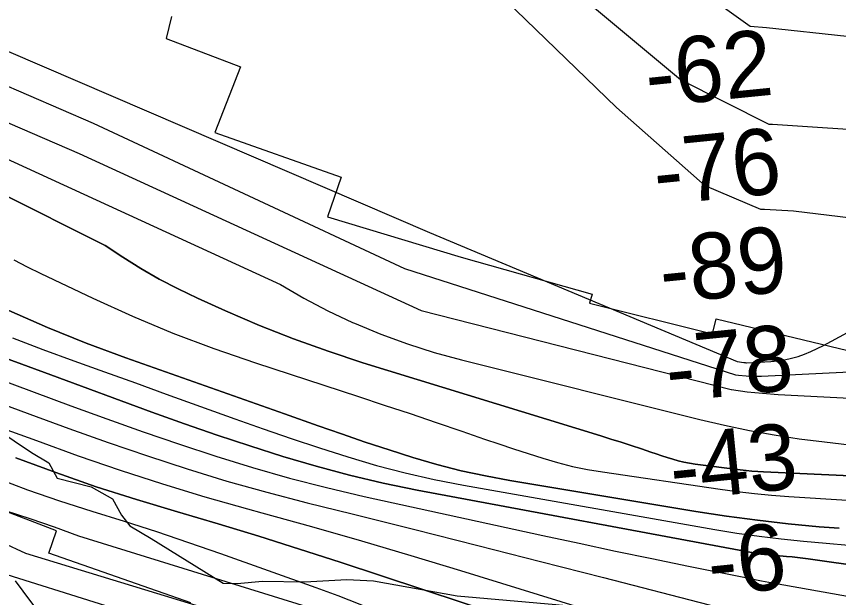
# Model space of a CAD drawing. Extents: x 3279314 to 3317160, y 734079 to 759431.
# Drawn here: x 3290400 to 3291234, y 752445 to 753035 of the extents above; entities that cross this region are included whole.
import ezdxf

# ---------------------------------------------------------------- set-up
doc = ezdxf.new("R2010")
doc.units = 0
for name, color, linetype in [('V-RIVR-EDGE', 7, 'Continuous'), ('V-RIVR-RANG', 7, 'Continuous'), ('V-RRAP-RVMT', 7, 'Continuous'), ('V-SITE-VEGE', 7, 'Continuous'), ('V-TOPO-DPTH', 7, 'Continuous'), ('V-TOPO-MAJR', 7, 'Continuous'), ('V-TOPO-MINR', 7, 'Continuous'), ('V-TOPO-WATR', 7, 'Continuous')]:
    doc.layers.add(name, color=color, linetype=linetype)

msp = doc.modelspace()

# ---------------------------------------------------------------- linework, layer by layer
at = {"layer": 'V-RIVR-EDGE'}
msp.add_lwpolyline([(3290379.33, 752615.89), (3290414.92, 752592.33), (3290432.28, 752581.85), (3290440.94, 752566.18), (3290475.25, 752557.41), (3290496.96, 752545.18), (3290506.04, 752528.64), (3290514.71, 752517.75), (3290536.41, 752505.09), (3290609.33, 752459.71), (3290623.67, 752459.24), (3290649.32, 752461.78), (3290692.36, 752461.24), (3290734.96, 752463.31), (3290761.91, 752461.94), (3290847.07, 752446.95), (3290947.02, 752438.01), (3291003.52, 752432.65), (3291059.56, 752421.21), (3291121.24, 752403.67), (3291161.63, 752387.05), (3291211.99, 752361.72), (3291267.14, 752342.46)], dxfattribs=at)
at = {"layer": 'V-RRAP-RVMT'}
for p, q in [((3290556.93, 753034.82), (3290551.57, 753012.38)), ((3290551.57, 753012.38), (3290627.03, 752983.55)), ((3290627.03, 752983.55), (3290600.96, 752917.17)), ((3290600.96, 752917.17), (3290729.2, 752871.89)), ((3290729.2, 752871.89), (3290715.33, 752831.54)), ((3290715.33, 752831.54), (3290851.22, 752790.59)), ((3290851.22, 752790.59), (3290984.17, 752753.16)), ((3290984.17, 752753.16), (3290981.48, 752743.72)), ((3290981.48, 752743.72), (3291106.22, 752712.78)), ((3291106.22, 752712.78), (3291109.87, 752728.03)), ((3291109.87, 752728.03), (3291252.13, 752693.67)), ((3290440.2, 752512.76), (3290298.79, 752567.08)), ((3290432.36, 752490.16), (3290440.2, 752512.76)), ((3290576.62, 752439.82), (3290432.36, 752490.16))]:
    msp.add_line(p, q, dxfattribs=at)
at = {"layer": 'V-SITE-VEGE'}
msp.add_lwpolyline([(3290398.3, 752462), (3290406.12, 752451.5), (3290416.75, 752437.13)], dxfattribs=at)
at = {"layer": 'V-TOPO-DPTH'}
for p, q in [((3290489.5, 752802.54), (3290077.7, 753008.15)), ((3290489.5, 752802.54), (3290077.7, 753008.15)), ((3290507.49, 752790.51), (3290489.5, 752802.54)), ((3290507.49, 752790.51), (3290489.5, 752802.54)), ((3290525.87, 752779.11), (3290507.49, 752790.51)), ((3290525.87, 752779.11), (3290507.49, 752790.51)), ((3290544.56, 752768.29), (3290525.87, 752779.11)), ((3290544.56, 752768.29), (3290525.87, 752779.11)), ((3290563.74, 752758.36), (3290544.56, 752768.29)), ((3290563.74, 752758.36), (3290544.56, 752768.29)), ((3290583.23, 752749), (3290563.74, 752758.36)), ((3290583.23, 752749), (3290563.74, 752758.36)), ((3290611.86, 752736.07), (3290583.23, 752749)), ((3290611.86, 752736.07), (3290583.23, 752749)), ((3290646.16, 752721.36), (3290611.86, 752736.07)), ((3290646.16, 752721.36), (3290611.86, 752736.07)), ((3290680.79, 752707.53), (3290646.16, 752721.36)), ((3290680.79, 752707.53), (3290646.16, 752721.36)), ((3290715.93, 752695.01), (3290680.79, 752707.53)), ((3290715.93, 752695.01), (3290680.79, 752707.53)), ((3290751.39, 752683.38), (3290715.93, 752695.01)), ((3290751.39, 752683.38), (3290715.93, 752695.01)), ((3290992.75, 752609.25), (3290751.39, 752683.38)), ((3290992.75, 752609.25), (3290751.39, 752683.38)), ((3291003.12, 752606.03), (3290992.75, 752609.25)), ((3291003.12, 752606.03), (3290992.75, 752609.25)), ((3291013.46, 752602.75), (3291003.12, 752606.03)), ((3291013.46, 752602.75), (3291003.12, 752606.03)), ((3291023.78, 752599.38), (3291013.46, 752602.75)), ((3291023.78, 752599.38), (3291013.46, 752602.75)), ((3291034.09, 752595.97), (3291023.78, 752599.38)), ((3291034.09, 752595.97), (3291023.78, 752599.38)), ((3291043.55, 752592.79), (3291034.09, 752595.97)), ((3291043.55, 752592.79), (3291034.09, 752595.97)), ((3291049.12, 752590.94), (3291043.55, 752592.79)), ((3291049.12, 752590.94), (3291043.55, 752592.79)), ((3291054.69, 752589.11), (3291049.12, 752590.94)), ((3291054.69, 752589.11), (3291049.12, 752590.94)), ((3291060.27, 752587.32), (3291054.69, 752589.11)), ((3291060.27, 752587.32), (3291054.69, 752589.11)), ((3291065.85, 752585.54), (3291060.27, 752587.32)), ((3291065.85, 752585.54), (3291060.27, 752587.32)), ((3291071.48, 752583.94), (3291065.85, 752585.54)), ((3291071.48, 752583.94), (3291065.85, 752585.54)), ((3291077.15, 752582.54), (3291071.48, 752583.94)), ((3291077.15, 752582.54), (3291071.48, 752583.94)), ((3291082.89, 752581.44), (3291077.15, 752582.54)), ((3291082.89, 752581.44), (3291077.15, 752582.54)), ((3291088.67, 752580.55), (3291082.89, 752581.44)), ((3291088.67, 752580.55), (3291082.89, 752581.44)), ((3291134.44, 752574.67), (3291088.67, 752580.55)), ((3291134.44, 752574.67), (3291088.67, 752580.55)), ((3291140.36, 752573.99), (3291134.44, 752574.67)), ((3291140.36, 752573.99), (3291134.44, 752574.67)), ((3291146.28, 752573.4), (3291140.36, 752573.99)), ((3291146.28, 752573.4), (3291140.36, 752573.99)), ((3291152.22, 752572.95), (3291146.28, 752573.4)), ((3291152.22, 752572.95), (3291146.28, 752573.4)), ((3291158.17, 752572.61), (3291152.22, 752572.95)), ((3291158.17, 752572.61), (3291152.22, 752572.95)), ((3291459.87, 752558.6), (3291158.17, 752572.61)), ((3291459.87, 752558.6), (3291158.17, 752572.61))]:
    msp.add_line(p, q, dxfattribs=at)
for points in [[(3290396.94, 752787.91), (3290410.47, 752780.77), (3290424.19, 752773.96), (3290476.96, 752748.94), (3290517.51, 752730.65), (3290558.48, 752713.43), (3290600.09, 752697.78), (3290642.11, 752683.2), (3290746.7, 752649.14), (3290773.02, 752640.49), (3290799.31, 752631.75), (3290825.55, 752622.86), (3290851.76, 752613.88), (3290874.59, 752606), (3290889.38, 752600.96), (3290904.2, 752596), (3290919.06, 752591.18), (3290933.95, 752586.44), (3290948.94, 752582.12), (3290964.05, 752578.29), (3290979.32, 752575.19), (3290994.7, 752572.56), (3291113.94, 752555.14), (3291131.36, 752552.81), (3291148.8, 752550.76), (3291166.29, 752549.14), (3291183.81, 752547.8), (3291307.75, 752539.86)], [(3290396.94, 752787.91), (3290410.47, 752780.77), (3290424.19, 752773.96), (3290476.96, 752748.94), (3290517.51, 752730.65), (3290558.48, 752713.43), (3290600.09, 752697.78), (3290642.11, 752683.2), (3290746.7, 752649.14), (3290773.02, 752640.49), (3290799.31, 752631.75), (3290825.55, 752622.86), (3290851.76, 752613.88), (3290874.59, 752606), (3290889.38, 752600.96), (3290904.2, 752596), (3290919.06, 752591.18), (3290933.95, 752586.44), (3290948.94, 752582.12), (3290964.05, 752578.29), (3290979.32, 752575.19), (3290994.7, 752572.56), (3291113.94, 752555.14), (3291131.36, 752552.81), (3291148.8, 752550.76), (3291166.29, 752549.14), (3291183.81, 752547.8), (3291307.75, 752539.86)], [(3291234.88, 752515.4), (3291214.59, 752517.07), (3291183.19, 752520.05), (3291151.85, 752523.54), (3291120.61, 752527.79), (3291089.43, 752532.56), (3290900.6, 752563.83), (3290875.67, 752568.5), (3290850.91, 752573.85), (3290826.39, 752580.25), (3290802.04, 752587.33), (3290777.85, 752595.06), (3290753.73, 752602.98), (3290729.7, 752611.17), (3290705.73, 752619.54), (3290671.61, 752631.67), (3290631.36, 752645.94), (3290591.09, 752660.15), (3290550.79, 752674.29), (3290510.47, 752688.37), (3290470.47, 752703.19), (3290430.9, 752719.02), (3290391.97, 752736.38)], [(3291234.88, 752515.4), (3291214.59, 752517.07), (3291183.19, 752520.05), (3291151.85, 752523.54), (3291120.61, 752527.79), (3291089.43, 752532.56), (3290900.6, 752563.83), (3290875.67, 752568.5), (3290850.91, 752573.85), (3290826.39, 752580.25), (3290802.04, 752587.33), (3290777.85, 752595.06), (3290753.73, 752602.98), (3290729.7, 752611.17), (3290705.73, 752619.54), (3290671.61, 752631.67), (3290631.36, 752645.94), (3290591.09, 752660.15), (3290550.79, 752674.29), (3290510.47, 752688.37), (3290470.47, 752703.19), (3290430.9, 752719.02), (3290391.97, 752736.38)], [(3290388.35, 752687.95), (3290411.35, 752679.45), (3290434.37, 752670.99), (3290536.99, 752633.43), (3290570.09, 752621.58), (3290603.29, 752610.04), (3290636.66, 752598.97), (3290670.13, 752588.22), (3290703.83, 752578.31), (3290737.74, 752569.21), (3290771.95, 752561.33), (3290806.36, 752554.26), (3291147.73, 752490.51), (3291151.48, 752489.86), (3291155.24, 752489.27), (3291159.02, 752488.77), (3291162.8, 752488.34), (3291166.59, 752487.97), (3291170.39, 752487.62), (3291174.18, 752487.31), (3291177.98, 752487.02), (3291181.46, 752486.76), (3291186.99, 752486.31), (3291192.52, 752485.77), (3291198.03, 752485.12), (3291203.54, 752484.4), (3291381.93, 752459.05)], [(3291381.93, 752459.05), (3291203.54, 752484.4), (3291198.03, 752485.12), (3291192.52, 752485.77), (3291186.99, 752486.31), (3291181.46, 752486.76), (3291177.98, 752487.02), (3291174.18, 752487.31), (3291170.39, 752487.62), (3291166.59, 752487.97), (3291162.8, 752488.34), (3291159.02, 752488.77), (3291155.24, 752489.27), (3291151.48, 752489.86), (3291147.73, 752490.51), (3290806.36, 752554.26), (3290771.95, 752561.33), (3290737.74, 752569.21), (3290703.83, 752578.31), (3290670.13, 752588.22), (3290636.66, 752598.97), (3290603.29, 752610.04), (3290570.09, 752621.58), (3290536.99, 752633.43), (3290434.37, 752670.99), (3290411.35, 752679.45), (3290388.35, 752687.95)], [(3290373.37, 752645.81), (3290413, 752631.11), (3290452.72, 752616.67), (3290492.59, 752602.63), (3290532.55, 752588.86), (3290572.74, 752575.8), (3290613.12, 752563.41), (3290653.79, 752552.03), (3290694.67, 752541.33), (3290740.34, 752529.99), (3290804.17, 752514.04), (3290867.98, 752497.97), (3290931.74, 752481.74), (3290995.48, 752465.4), (3291102.98, 752437.67), (3291129.6, 752430.96), (3291156.26, 752424.45), (3291182.99, 752418.22), (3291209.76, 752412.18), (3291226.14, 752408.59), (3291244.79, 752404.64)], [(3290373.37, 752645.81), (3290413, 752631.11), (3290452.72, 752616.67), (3290492.59, 752602.63), (3290532.55, 752588.86), (3290572.74, 752575.8), (3290613.12, 752563.41), (3290653.79, 752552.03), (3290694.67, 752541.33), (3290740.34, 752529.99), (3290804.17, 752514.04), (3290867.98, 752497.97), (3290931.74, 752481.74), (3290995.48, 752465.4), (3291102.98, 752437.67), (3291129.6, 752430.96), (3291156.26, 752424.45), (3291182.99, 752418.22), (3291209.76, 752412.18), (3291226.14, 752408.59), (3291244.79, 752404.64)], [(3291396.9, 752309.28), (3291191.36, 752346.23), (3291175.01, 752349.3), (3291158.69, 752352.53), (3291142.42, 752356), (3291126.18, 752359.64), (3291011.13, 752386.31), (3290996.28, 752390.12), (3290981.58, 752394.38), (3290967.09, 752399.31), (3290952.75, 752404.7), (3290938.46, 752410.29), (3290924.1, 752415.7), (3290909.65, 752420.83), (3290895.12, 752425.79), (3290728.07, 752481), (3290686.96, 752494.32), (3290645.74, 752507.32), (3290604.38, 752519.83), (3290562.91, 752532.02), (3290521.54, 752544.49), (3290480.41, 752557.65), (3290439.63, 752571.87), (3290399.08, 752586.77)]]:
    msp.add_lwpolyline(points, dxfattribs=at)
at = {"layer": 'V-TOPO-MAJR'}
for points in [[(3290118.25, 753014.78), (3290667.74, 752762.78), (3290691.43, 752748.83), (3290715.83, 752736.18), (3290740.71, 752724.4), (3290742.93, 752723.42), (3290769.52, 752712.49), (3290796.42, 752702.49), (3290823.81, 752693.89), (3290851.51, 752686.21), (3291093.54, 752625.75), (3291118.56, 752619.92), (3291143.67, 752614.63), (3291168.95, 752610.15), (3291194.33, 752606.21), (3291219.81, 752603), (3291245.34, 752600.24)], [(3290385.36, 752500.92), (3290408.57, 752490.07), (3291141.35, 752266.71), (3291152.88, 752264.55), (3291164.44, 752262.57), (3291176.05, 752260.88), (3291187.69, 752259.37), (3291312.98, 752244.67), (3291387.36, 752236.78), (3291461.82, 752230), (3291536.41, 752224.87), (3291611.09, 752220.85), (3291941.24, 752206.74)]]:
    msp.add_lwpolyline(points, dxfattribs=at)
at = {"layer": 'V-TOPO-MINR'}
for p, q in [((3290077.7, 753008.15), (3290489.5, 752802.54)), ((3290489.5, 752802.54), (3290507.49, 752790.51)), ((3290507.49, 752790.51), (3290525.87, 752779.11)), ((3290525.87, 752779.11), (3290544.56, 752768.29)), ((3290544.56, 752768.29), (3290563.74, 752758.36)), ((3290563.74, 752758.36), (3290583.23, 752749)), ((3290583.23, 752749), (3290611.86, 752736.07)), ((3290611.86, 752736.07), (3290646.16, 752721.36)), ((3290646.16, 752721.36), (3290680.79, 752707.53)), ((3290680.79, 752707.53), (3290715.93, 752695.01)), ((3290715.93, 752695.01), (3290751.39, 752683.38)), ((3290751.39, 752683.38), (3290992.75, 752609.25)), ((3290992.75, 752609.25), (3291003.12, 752606.03)), ((3291003.12, 752606.03), (3291013.46, 752602.75)), ((3291013.46, 752602.75), (3291023.78, 752599.38)), ((3291023.78, 752599.38), (3291034.09, 752595.97)), ((3291034.09, 752595.97), (3291043.55, 752592.79)), ((3291043.55, 752592.79), (3291049.12, 752590.94)), ((3291049.12, 752590.94), (3291054.69, 752589.11)), ((3291054.69, 752589.11), (3291060.27, 752587.32)), ((3291060.27, 752587.32), (3291065.85, 752585.54)), ((3291065.85, 752585.54), (3291071.48, 752583.94)), ((3291071.48, 752583.94), (3291077.15, 752582.54)), ((3291077.15, 752582.54), (3291082.89, 752581.44)), ((3291082.89, 752581.44), (3291088.67, 752580.55)), ((3291088.67, 752580.55), (3291134.44, 752574.67)), ((3291134.44, 752574.67), (3291140.36, 752573.99)), ((3291140.36, 752573.99), (3291146.28, 752573.4)), ((3291146.28, 752573.4), (3291152.22, 752572.95)), ((3291152.22, 752572.95), (3291158.17, 752572.61)), ((3291158.17, 752572.61), (3291459.87, 752558.6))]:
    msp.add_line(p, q, dxfattribs=at)
for points in [[(3291144.36, 753024.5), (3291034.5, 753103.34), (3290766.6, 753344.24), (3290255.74, 753628.14), (3289210.31, 753998.59)], [(3291163.61, 752925.21), (3291073.74, 752970.41), (3290842.46, 753163.17), (3290718.38, 753276.53), (3290495.45, 753415.57), (3290147.33, 753586.46), (3289969.47, 753644.99), (3289860.15, 753682.34), (3289751.44, 753721.33), (3289643.64, 753762.78), (3289536.45, 753805.87), (3289390.08, 753866.64)], [(3291155.45, 752839.02), (3291098.91, 752862.95), (3291008.67, 752942.31), (3290845.13, 753100.98), (3290636.38, 753259.77), (3290266.65, 753469.83), (3290044.4, 753552.82), (3290008.66, 753563.33), (3289972.93, 753573.84), (3289202.96, 753800.55), (3289167.88, 753810.22), (3289132.61, 753819.06), (3289097.05, 753826.66), (3289061.3, 753833.43), (3288618.31, 753816.58), (3288592.5, 753817.04), (3288566.67, 753817.31), (3288565.48, 753817.32), (3288540.26, 753817.67), (3288515.05, 753818.31), (3288489.86, 753819.4), (3288474.89, 753820.23)], [(3288965.83, 753446.96), (3288975.88, 753442.17), (3288994.12, 753434.83), (3289012.68, 753428.23), (3289305.75, 753334.09), (3289439.95, 753292.65), (3290099.02, 753114.13), (3290282.56, 753045.85), (3290818.99, 752815.59), (3291131.43, 752684.81)], [(3288953.17, 753381.74), (3289020.58, 753362.18), (3289056.65, 753352.01), (3289092.82, 753342.21), (3289129.13, 753332.96), (3289165.54, 753324.07), (3290115.9, 753083), (3290477.28, 752926.66), (3290793.46, 752778.91), (3291129.59, 752671.16)], [(3288950.82, 753369.68), (3288957.91, 753367.43), (3289817.36, 753116.43), (3289865.71, 753103.36), (3289914.34, 753091.6), (3289963.41, 753081.81), (3290141.22, 753034.89), (3290463.07, 752895.61), (3290810.32, 752736.48), (3291125.26, 752656.15)], [(3291671.32, 752921.82), (3291626.82, 752934.65), (3291582.14, 752946.79), (3291537.2, 752957.91), (3291492.07, 752968.33), (3291454.01, 752976.67), (3291427.77, 752982.33), (3291401.5, 752987.88), (3291375.2, 752993.26), (3291348.88, 752998.54), (3291322.48, 753003.37), (3291296.02, 753007.72), (3291269.44, 753011.37), (3291242.79, 753014.54), (3291160.91, 753023.16), (3291144.36, 753024.5)], [(3291647.85, 752790.39), (3291641.39, 752796.79), (3291634.36, 752802.67), (3291611.9, 752819.15), (3291592.67, 752831.84), (3291572.75, 752843.17), (3291551.8, 752852.46), (3291530.17, 752860.4), (3291489.28, 752873.13), (3291464.09, 752880.72), (3291438.83, 752888.01), (3291413.43, 752894.85), (3291387.95, 752901.39), (3291362.3, 752907), (3291336.51, 752911.71), (3291310.51, 752915.04), (3291284.36, 752917.45), (3291167.19, 752925.13), (3291163.61, 752925.21)], [(3291372.29, 752789.79), (3291372, 752795.77), (3291369.66, 752802.2), (3291363.85, 752808.29), (3291357.36, 752813.23), (3291349.87, 752816.45), (3291341.7, 752818.51), (3291188.58, 752837.2), (3291158.95, 752839.07), (3291155.45, 752839.02)], [(3291129.59, 752671.16), (3291132.55, 752670.75), (3291140.33, 752670.02), (3291148.14, 752669.81), (3291155.97, 752669.93), (3291527.76, 752688.21), (3291554.11, 752692.06), (3291579.29, 752698.98), (3291602.71, 752710.52), (3291624.97, 752725.13), (3291653.11, 752747.75), (3291658.02, 752754.01), (3291660.88, 752760.66), (3291660.69, 752767.9), (3291658.45, 752775.53), (3291653.44, 752783.22), (3291647.85, 752790.39)], [(3290396.94, 752787.91), (3290410.47, 752780.77), (3290424.19, 752773.96), (3290476.96, 752748.94), (3290517.51, 752730.65), (3290558.48, 752713.43), (3290600.09, 752697.78), (3290642.11, 752683.2), (3290746.7, 752649.14), (3290773.02, 752640.49), (3290799.31, 752631.75), (3290825.55, 752622.86), (3290851.76, 752613.88), (3290874.59, 752606), (3290889.38, 752600.96), (3290904.2, 752596), (3290919.06, 752591.18), (3290933.95, 752586.44), (3290948.94, 752582.12), (3290964.05, 752578.29), (3290979.32, 752575.19), (3290994.7, 752572.56), (3291113.94, 752555.14), (3291131.36, 752552.81), (3291148.8, 752550.76), (3291166.29, 752549.14), (3291183.81, 752547.8), (3291307.75, 752539.86)], [(3291131.43, 752684.81), (3291138.07, 752683.67), (3291138.78, 752683.57), (3291139.48, 752683.5), (3291140.19, 752683.48), (3291140.91, 752683.49), (3291165.55, 752684.71), (3291172.56, 752685.34), (3291179.49, 752686.34), (3291186.31, 752687.91), (3291193.07, 752689.86), (3291199.7, 752692.26), (3291206.23, 752694.88), (3291212.62, 752697.84), (3291218.91, 752701.02), (3291364.63, 752779.67), (3291369.49, 752784.5), (3291372.29, 752789.79)], [(3290391.97, 752736.38), (3290430.9, 752719.02), (3290470.47, 752703.19), (3290510.47, 752688.37), (3290550.79, 752674.29), (3290591.09, 752660.15), (3290631.36, 752645.94), (3290671.61, 752631.67), (3290705.73, 752619.54), (3290729.7, 752611.17), (3290753.73, 752602.98), (3290777.85, 752595.06), (3290802.04, 752587.33), (3290826.39, 752580.25), (3290850.91, 752573.85), (3290875.67, 752568.5), (3290900.6, 752563.83), (3291089.43, 752532.56), (3291120.61, 752527.79), (3291151.85, 752523.54), (3291183.19, 752520.05), (3291214.59, 752517.07), (3291234.88, 752515.4)], [(3290395.47, 752708.69), (3290426.49, 752696.78), (3290457.78, 752685.47), (3290489.07, 752674.16), (3290520.36, 752662.87), (3290551.66, 752651.58), (3290621.34, 752626.44), (3290649.88, 752616.35), (3290678.51, 752606.5), (3290707.25, 752597.01), (3290736.08, 752587.77), (3290765.11, 752579.28), (3290794.32, 752571.56), (3290823.81, 752564.98), (3290853.49, 752559.16), (3291108.45, 752514.3), (3291130.95, 752510.63), (3291153.5, 752507.33), (3291176.13, 752504.59), (3291198.8, 752502.23), (3291221.52, 752500.23), (3291244.25, 752498.35)], [(3290320.22, 752689.7), (3290454.6, 752639.8), (3290491.26, 752626.45), (3290528.03, 752613.41), (3290564.96, 752600.83), (3290601.99, 752588.57), (3290639.26, 752577.09), (3290676.73, 752566.35), (3290714.49, 752556.73), (3290752.46, 752547.84), (3290933.87, 752508.18), (3290970.79, 752500.2), (3291007.75, 752492.34), (3291044.73, 752484.65), (3291081.75, 752477.08), (3291132.92, 752466.74), (3291144.37, 752464.47), (3291155.84, 752462.25), (3291167.32, 752460.11), (3291178.81, 752458.02), (3291311.51, 752434.43)], [(3290388.35, 752687.95), (3290411.35, 752679.45), (3290434.37, 752670.99), (3290536.99, 752633.43), (3290570.09, 752621.58), (3290603.29, 752610.04), (3290636.66, 752598.97), (3290670.13, 752588.22), (3290703.83, 752578.31), (3290737.74, 752569.21), (3290771.95, 752561.33), (3290806.36, 752554.26), (3291147.73, 752490.51), (3291151.48, 752489.86), (3291155.24, 752489.27), (3291159.02, 752488.77), (3291162.8, 752488.34), (3291166.59, 752487.97), (3291170.39, 752487.62), (3291174.18, 752487.31), (3291177.98, 752487.02), (3291181.46, 752486.76), (3291186.99, 752486.31), (3291192.52, 752485.77), (3291198.03, 752485.12), (3291203.54, 752484.4), (3291381.93, 752459.05)], [(3291125.26, 752656.15), (3291125.52, 752656.11), (3291141.3, 752653.98), (3291157.16, 752652.45), (3291173.06, 752651.32), (3291318.51, 752643.71), (3291407.19, 752639.52), (3291495.89, 752635.93), (3291584.62, 752633.24), (3291673.38, 752631.15), (3291861.16, 752627.67), (3291895.75, 752627.66), (3291930.31, 752628.46), (3291964.82, 752630.5), (3291999.29, 752633.37), (3292372.88, 752671.19)], [(3290377.39, 752619.86), (3290419.76, 752604.39), (3290462.21, 752589.11), (3290504.86, 752574.47), (3290547.72, 752560.48), (3290590.88, 752547.47), (3290634.25, 752535.1), (3290648.59, 752531.18), (3290699.22, 752517.1), (3290749.74, 752502.69), (3290800.12, 752487.78), (3290850.41, 752472.55), (3291110.11, 752392.51)], [(3290399.08, 752586.77), (3290439.63, 752571.87), (3290480.41, 752557.65), (3290521.54, 752544.49), (3290562.91, 752532.02), (3290604.38, 752519.83), (3290645.74, 752507.32), (3290686.96, 752494.32), (3290728.07, 752481), (3290895.12, 752425.79), (3290909.65, 752420.83), (3290924.1, 752415.7), (3290938.46, 752410.29), (3290952.75, 752404.7), (3290967.09, 752399.31), (3290981.58, 752394.38), (3290996.28, 752390.12), (3291011.13, 752386.31), (3291126.18, 752359.64), (3291142.42, 752356), (3291158.69, 752352.53), (3291175.01, 752349.3), (3291191.36, 752346.23), (3291396.9, 752309.28)], [(3290378.75, 752566.74), (3290410.89, 752554.54), (3290443.39, 752543.34), (3290476.14, 752532.81), (3290508.99, 752522.56), (3290541.75, 752512.02), (3290574.35, 752501.02), (3290606.87, 752489.74), (3290703.63, 752455.4), (3290725.96, 752447.15), (3290748.13, 752438.5), (3290770.07, 752429.27), (3290791.85, 752419.65), (3290813.74, 752410.41), (3290835.93, 752402.04), (3290858.58, 752395), (3290881.53, 752388.84), (3291099.39, 752337.17), (3291129.99, 752330.15), (3291160.65, 752323.44), (3291191.41, 752317.18), (3291222.23, 752311.23), (3291254.04, 752305.33)], [(3290388.19, 752533.55), (3290413.03, 752525.28), (3290437.78, 752516.76), (3290462.4, 752507.86), (3291147.19, 752295.55), (3291154.84, 752293.76), (3291162.51, 752292.04), (3291170.2, 752290.43), (3291177.9, 752288.9), (3291185.63, 752287.5), (3291193.38, 752286.2), (3291201.15, 752285.06), (3291208.94, 752284.02), (3291375.54, 752263.41), (3291466.73, 752253.1), (3291558.03, 752244.07), (3291649.5, 752236.94), (3291741.08, 752231.08)], [(3290271.84, 752505.25), (3291112.51, 752241.64), (3291139.51, 752236.54), (3291166.58, 752231.96), (3291193.77, 752228.15), (3291221.04, 752224.85), (3291257.56, 752220.95), (3291303.18, 752216.5), (3291348.84, 752212.6), (3291394.57, 752209.52), (3291440.34, 752207), (3291666.24, 752196.58), (3291701.99, 752194.9)]]:
    msp.add_lwpolyline(points, dxfattribs=at)
at = {"layer": 'V-TOPO-WATR'}
msp.add_lwpolyline([(3290373.37, 752645.81), (3290413, 752631.11), (3290452.72, 752616.67), (3290492.59, 752602.63), (3290532.55, 752588.86), (3290572.74, 752575.8), (3290613.12, 752563.41), (3290653.79, 752552.03), (3290694.67, 752541.33), (3290740.34, 752529.99), (3290804.17, 752514.04), (3290867.98, 752497.97), (3290931.74, 752481.74), (3290995.48, 752465.4), (3291102.98, 752437.67), (3291129.6, 752430.96), (3291156.26, 752424.45), (3291182.99, 752418.22), (3291209.76, 752412.18), (3291226.14, 752408.59), (3291244.79, 752404.64)], dxfattribs=at)

# ---------------------------------------------------------------- texts
at = {"layer": 'V-RIVR-RANG'}
for s, p in [('-62', (3291040.9, 752942.67)), ('-76', (3291049.4, 752843.08)), ('-89', (3291055.53, 752743.26)), ('-78', (3291061.66, 752643.44)), ('-43', (3291065.95, 752543.43)), ('-6', (3291104.36, 752446.86))]:
    msp.add_text(s, height=67, rotation=5.74972, dxfattribs=at).set_placement(p)

doc.saveas('drawing.dxf')
